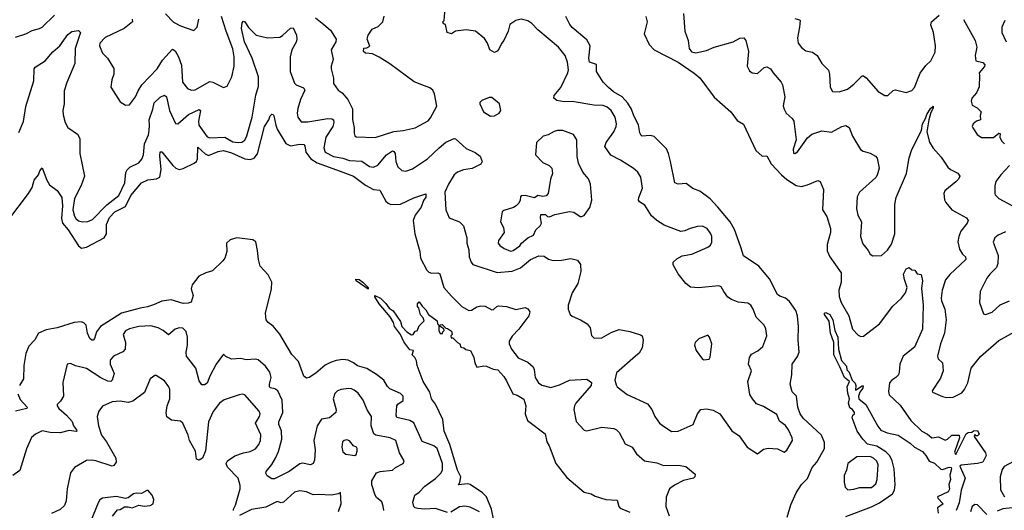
# Model space of a CAD drawing. Extents: x 1468344 to 1613994, y 525695 to 643861.
# Tile 368 of 427: x 1560947 to 1568285, y 620646 to 624301. Entities that reach past the tile are written whole.
import ezdxf

# ---------------------------------------------------------------- set-up
doc = ezdxf.new("R2010")
doc.units = 0

msp = doc.modelspace()

# ---------------------------------------------------------------- linework, layer by layer
at = {"layer": '0CON10XD'}
for points in [[(1564073.5, 623345), (1564122.6, 623387.4), (1564185, 623415.7), (1564195, 623414.3), (1564275, 623341.1), (1564342.4, 623312.4), (1564378, 623285), (1564392.9, 623245), (1564385, 623224.3), (1564318.8, 623191.2), (1564255, 623181.8), (1564209.2, 623165), (1564186, 623144), (1564141.8, 623075), (1564116.1, 623015), (1564123.3, 622885), (1564147.5, 622825), (1564225, 622793.8), (1564255.6, 622765.6), (1564280, 622675), (1564280, 622635), (1564295.4, 622585), (1564296.5, 622535), (1564310.6, 622495), (1564325, 622475.7), (1564505, 622417.5), (1564617.8, 622427.8), (1564678.3, 622451.7), (1564755, 622514.4), (1564815, 622540.6), (1564855, 622539.2), (1564887.1, 622517.1), (1564922.3, 622507.7), (1564985, 622509.4), (1565055, 622520.8), (1565105, 622508.8), (1565126.2, 622476.2), (1565129.1, 622425), (1565106.4, 622335), (1565064.5, 622265), (1565034.2, 622175), (1565034.2, 622144.2), (1565050, 622105), (1565065, 622091.2), (1565125.9, 622065.9), (1565175.7, 622035.7), (1565198.6, 622005), (1565207.5, 621947.5), (1565227.7, 621927.7), (1565285, 621930), (1565355, 621971.1), (1565415, 621991.9), (1565495, 621977.5), (1565575, 621954), (1565585.6, 621945), (1565594, 621914), (1565585.9, 621855), (1565565, 621815.6), (1565536.9, 621795), (1565395, 621670), (1565382.2, 621615), (1565391.3, 621581.3), (1565400, 621565), (1565475, 621508.1), (1565625, 621440), (1565657.4, 621397.4), (1565680, 621345), (1565716.2, 621295), (1565735, 621278.8), (1565805, 621233.8), (1565855, 621235.8), (1565966, 621285), (1565997.5, 621365), (1566023.4, 621396.6), (1566065, 621402.5), (1566115, 621392), (1566164.2, 621364.2), (1566255, 621236.7), (1566309.7, 621199.7), (1566370, 621115), (1566445, 621066.2), (1566489.5, 621100.5), (1566525, 621108.8), (1566595, 621104), (1566645, 621078), (1566665, 621092.5), (1566707.1, 621165), (1566704.2, 621185), (1566676.9, 621245), (1566655, 621278.6), (1566610.4, 621310.4), (1566589.8, 621359.8), (1566489.8, 621419.8), (1566439.5, 621439.5), (1566408, 621475), (1566389.4, 621509.4), (1566374.5, 621605.5), (1566402, 621685), (1566379.2, 621735), (1566386, 621785), (1566401.7, 621808.3), (1566447.1, 621832.9), (1566484.7, 621865.3), (1566514.5, 621945), (1566508.1, 621998.1), (1566496.2, 622025), (1566435.5, 622085.5), (1566414.3, 622145), (1566395, 622174), (1566375, 622190), (1566302.7, 622197.3), (1566251.2, 622215), (1566225, 622234.2), (1566195.7, 622275), (1566175, 622311.2), (1566157.7, 622317.7), (1566006.9, 622303.1), (1565947.7, 622307.7), (1565910.6, 622335), (1565855, 622407.5), (1565816.9, 622475), (1565818, 622495), (1565845, 622519.2), (1565885, 622542.5), (1565955.7, 622554.3), (1566076.2, 622605), (1566095, 622621.2), (1566106.4, 622643.6), (1566105.5, 622685), (1566098.9, 622705), (1566070, 622745), (1566035, 622762.9), (1565999.7, 622760.3), (1565944.3, 622745.7), (1565905, 622728), (1565875, 622724), (1565750.8, 622770.8), (1565695, 622804.4), (1565655, 622840), (1565605, 622918.1), (1565565.8, 622945), (1565560, 622955), (1565561.9, 622975), (1565589.2, 623045), (1565577.3, 623127.3), (1565553.8, 623165), (1565518, 623195), (1565425, 623254.2), (1565351.7, 623291.7), (1565308.8, 623355), (1565317.1, 623385), (1565375.5, 623465), (1565392.2, 623505), (1565394.5, 623525), (1565385.5, 623575), (1565354.4, 623625), (1565325, 623649.5), (1565295, 623660.4), (1565225, 623664.6), (1565065, 623690.5), (1565005, 623689.5), (1564949.7, 623699.7), (1564928, 623715), (1564929.2, 623735), (1564980.9, 623795), (1565032.7, 623905), (1565037.2, 623927.2), (1565028.9, 623985), (1565011.9, 624035), (1564963.1, 624095), (1564809.2, 624225), (1564765, 624272), (1564735, 624292), (1564684.2, 624304.2), (1564645, 624294.4), (1564600.6, 624265), (1564587.5, 624215), (1564555.8, 624145), (1564537.3, 624122.7), (1564517.9, 624082.1), (1564505, 624066.7), (1564485, 624056.7), (1564450, 624075), (1564434.3, 624125), (1564411.7, 624161.7), (1564345, 624214.5), (1564275, 624224.6), (1564195, 624214.2), (1564165, 624196.2), (1564132.5, 624205), (1564120, 624265), (1564105, 624270), (1564100, 624285), (1564110, 624295), (1564118, 624385)], [(1560915, 624169.4), (1560993.6, 624196.4), (1561038.9, 624221.1), (1561095, 624234.4), (1561114.2, 624245), (1561205.6, 624335)], [(1560939.3, 623460.7), (1560975, 623542.5), (1560992.2, 623655), (1561053.1, 623845), (1561054, 623935), (1561062.5, 623947.5), (1561136.6, 623993.4), (1561195, 624061.2), (1561245, 624106), (1561305, 624189.4), (1561335, 624213.1), (1561385, 624219.5), (1561399.4, 624205), (1561360, 624085), (1561358.6, 623975), (1561297.6, 623832.4), (1561279.5, 623770.5), (1561277.3, 623675), (1561269.4, 623625), (1561270.9, 623590.9), (1561284.7, 623534.7), (1561305, 623498), (1561377.6, 623447.6), (1561396, 623415), (1561396, 623305), (1561428.8, 623135), (1561404, 623065), (1561355, 622968.8), (1561342.9, 622885), (1561355, 622836.7), (1561365, 622820), (1561385, 622803.3), (1561415, 622794.2), (1561455, 622797.5), (1561488.7, 622811.3), (1561597.5, 622922.5), (1561685, 622990), (1561731.2, 623085), (1561738.3, 623161.7), (1561747.2, 623182.8), (1561767.2, 623202.8), (1561833.8, 623235), (1561857.2, 623262.8), (1561868.5, 623295), (1561877.5, 623375), (1561906.4, 623443.6), (1561911.7, 623471.7), (1561915.4, 623515), (1561910.8, 623555), (1561939.1, 623635), (1561948.3, 623681.7), (1561995, 623723.1), (1562025, 623737.8), (1562040, 623725), (1562062.2, 623625), (1562107.7, 623527.7), (1562125, 623526), (1562205, 623595.3), (1562285, 623631.1), (1562295.5, 623625), (1562279.3, 623545), (1562281.8, 623515), (1562345, 623427.5), (1562365, 623420), (1562475, 623424.7), (1562535, 623390.7), (1562575.3, 623384.7), (1562602.4, 623387.6), (1562625, 623404.3), (1562639.6, 623435), (1562680.4, 623575), (1562707.4, 623737.4), (1562726.8, 623805), (1562726.7, 623875), (1562678.8, 624015), (1562622, 624135), (1562600.9, 624235), (1562605, 624277.5), (1562615, 624288.8), (1562625, 624286), (1562651.9, 624241.9), (1562710, 624185), (1562794.5, 624164.5), (1562885, 624170.6), (1562905, 624182.2), (1562965, 624238.5), (1562985, 624240), (1563010.4, 624185), (1563013.3, 624155), (1563007.3, 624132.7), (1562975.3, 624075), (1562962, 624025), (1562963.8, 623913.8), (1562995, 623828), (1563006.6, 623816.6), (1563063.3, 623793.3), (1563071.9, 623775), (1563038.8, 623705), (1563019.7, 623639.7), (1563014.5, 623605), (1563020.6, 623575), (1563045, 623540.8), (1563095, 623540), (1563244.5, 623564.5), (1563272.2, 623562.2), (1563284.5, 623554.5), (1563287.7, 623535), (1563280.4, 623505), (1563227.5, 623425), (1563214.5, 623345), (1563224.7, 623314.7), (1563285, 623280.9), (1563355, 623268.2), (1563405, 623252), (1563495.7, 623245.7), (1563555, 623206.9), (1563585, 623201.9), (1563615, 623216.7), (1563681.2, 623295), (1563725, 623323.3), (1563735, 623320), (1563745.4, 623305), (1563750.8, 623245), (1563765, 623204), (1563795, 623177.5), (1563825, 623172.9), (1563875, 623190), (1563987.1, 623265), (1564073.5, 623345)], [(1561784, 624305), (1561788.1, 624285), (1561725, 624234.6), (1561585, 624168.5), (1561543.5, 624125), (1561541.1, 624105), (1561565, 624051.2), (1561602.5, 624015), (1561647.4, 623937.4), (1561648.1, 623895), (1561633.9, 623853.9), (1561627, 623797), (1561695, 623690), (1561735, 623663.8), (1561765, 623666.2), (1561810.8, 623725), (1561830.4, 623769.6), (1561858.1, 623815), (1561971.2, 623935), (1562011.7, 623998.3), (1562085, 624081.4), (1562105, 624070), (1562131.5, 624025), (1562153.2, 623963.2), (1562161.1, 623835), (1562197.4, 623787.4), (1562225, 623775.6), (1562255, 623778.9), (1562365, 623839.1), (1562385.3, 623835.3), (1562465, 623796.7), (1562493.9, 623806.1), (1562527.1, 623875), (1562544.4, 623955), (1562545.5, 624025), (1562536.6, 624083.4), (1562484.6, 624215), (1562450.9, 624325)], [(1562034.3, 624344.3), (1562093.2, 624283.2), (1562145, 624254.2), (1562245, 624220), (1562268.8, 624245), (1562282.5, 624305)], [(1563152.2, 624315), (1563212.9, 624265), (1563263.7, 624223.7), (1563306.7, 624155), (1563303.8, 624135), (1563267.5, 624075), (1563283.3, 624005), (1563267.5, 623955), (1563267.5, 623935), (1563286, 623865), (1563286, 623825), (1563320, 623775), (1563350.8, 623755), (1563393.1, 623705), (1563427.9, 623637.9), (1563427.9, 623557.9), (1563440.6, 623495), (1563439.4, 623455), (1563445.6, 623435.6), (1563455, 623429.2), (1563595, 623421.9), (1563735, 623468.5), (1563805.6, 623474.4), (1563895, 623494), (1563991.7, 623548.3), (1564009.7, 623570.3), (1564056.1, 623656.1), (1564039.3, 623749.3), (1564026.7, 623775), (1564002.7, 623792.7), (1563944.3, 623814.3), (1563886.8, 623836.8), (1563705, 623971.2), (1563625, 624022.5), (1563577, 624047), (1563525, 624052.5), (1563510, 624065), (1563511.7, 624088.3), (1563535, 624090), (1563557, 624103), (1563536.2, 624155), (1563543.3, 624185), (1563575, 624230), (1563618.8, 624251.2), (1563654.1, 624285.9), (1563662.3, 624327.7)], [(1566666.7, 620595), (1566694.5, 620685.5), (1566734.4, 620775), (1566775, 620838), (1566818.3, 620881.7), (1566853.3, 620965), (1566887, 621003), (1566944.1, 621105.9), (1566945, 621150), (1566922, 621205), (1566785, 621333.1), (1566762.7, 621365), (1566745.5, 621414.5), (1566735.6, 621495), (1566705, 621527.5), (1566688.8, 621585), (1566702.9, 621655), (1566704, 621735), (1566745, 621791.2), (1566756.2, 621825), (1566748.7, 621915), (1566751.5, 622015), (1566743.8, 622095), (1566732.3, 622135), (1566685, 622200.5), (1566654.3, 622225), (1566611.4, 622241.4), (1566594.4, 622254.4), (1566535, 622370), (1566455.6, 622465), (1566342.5, 622542.5), (1566322, 622605), (1566275, 622737.5), (1566243.1, 622795), (1566151.1, 622905), (1566092.5, 622965), (1566015, 623023.8), (1565965, 623042), (1565915, 623081.2), (1565855, 623075.6), (1565830.5, 623085), (1565798.2, 623245), (1565782.7, 623305), (1565767.5, 623337.5), (1565675, 623430), (1565645, 623438.5), (1565585, 623434), (1565578.3, 623438.3), (1565568.3, 623458.3), (1565558.3, 623518.3), (1565524.5, 623585), (1565507.5, 623635), (1565479.6, 623679.6), (1565436.2, 623726.2), (1565373.4, 623763.4), (1565334.4, 623795), (1565295.7, 623835), (1565245.8, 623915), (1565245.8, 623965.8), (1565194.2, 623985), (1565188.6, 624015), (1565199.2, 624105), (1565175, 624151.9), (1565065, 624243.1), (1565046.9, 624265), (1565018.1, 624325)], [(1565612.9, 624325), (1565623.1, 624285), (1565600.6, 624195), (1565637.5, 624115), (1565675.2, 624075.2), (1565855.6, 623985), (1565975, 623902.9), (1566015, 623866.9), (1566123.6, 623723.6), (1566248.2, 623615), (1566295, 623550.8), (1566341.2, 623521.2), (1566433.7, 623325)], [(1565894.2, 624345.8), (1565904.2, 624214.2), (1565930, 624145), (1565935.8, 624085), (1565955, 624061.4), (1565985, 624054.3), (1566065, 624070.4), (1566123.7, 624096.3), (1566263.8, 624135), (1566315, 624163.5), (1566345, 624165.8), (1566360, 624145), (1566378.8, 624065), (1566370, 623955), (1566385, 623920), (1566405.9, 623905.9), (1566445, 623898.8), (1566494.6, 623945.4), (1566515, 623950.5), (1566542.9, 623935), (1566563.1, 623905), (1566622.5, 623835), (1566631.9, 623815), (1566650, 623725), (1566638.3, 623658.3), (1566644.4, 623635), (1566659.2, 623605), (1566703.8, 623565), (1566716, 623545), (1566734, 623405), (1566711.2, 623335), (1566715, 623307.5), (1566725, 623303.3), (1566745, 623317.5), (1566819.7, 623420.3), (1566850.9, 623449.1), (1566925, 623472.9), (1566996.8, 623463.2), (1567075, 623505.8), (1567105, 623513.3), (1567128.3, 623498.3), (1567153.7, 623433.7), (1567214.1, 623334.1), (1567232.3, 623322.3), (1567285, 623306), (1567324.1, 623284.1), (1567338.3, 623268.3), (1567352, 623195), (1567338.3, 623141.7), (1567326.7, 623125), (1567205, 623016.7), (1567188.3, 622981.7), (1567182.5, 622895), (1567194, 622845), (1567220, 622795), (1567214.2, 622685), (1567230.3, 622630.3), (1567271.7, 622581.7), (1567286.2, 622555), (1567305, 622541.2), (1567370, 622545), (1567415, 622584), (1567445, 622628), (1567470, 622705), (1567470, 622925), (1567478.9, 622975), (1567555.3, 623154.7), (1567575, 623272.5), (1567595, 623333.3), (1567668.1, 623475), (1567674.6, 623525), (1567698.6, 623565), (1567707.1, 623595), (1567735, 623640), (1567755, 623656.7), (1567755, 623642.5), (1567738.8, 623608.8), (1567722.5, 623555), (1567708.1, 623465), (1567728.3, 623388.3), (1567754.5, 623344.5), (1567815, 623276.2), (1567863.2, 623203.2), (1567883.3, 623185), (1567937.9, 623157.9), (1567953.8, 623135), (1567945, 623113.8), (1567925, 623092), (1567842, 623025), (1567834.2, 623005), (1567839.5, 622959.5), (1567849.2, 622939.2), (1567893.8, 622885), (1568003.3, 622825), (1568015.8, 622805), (1568008.6, 622785), (1567961.5, 622725), (1567945.5, 622685), (1567937.8, 622645), (1567951.1, 622591.1), (1567973.8, 622555), (1567996.2, 622535), (1567998.8, 622515), (1567878.2, 622401.8), (1567846.3, 622363.7), (1567823.1, 622286.9), (1567814.7, 622225.3), (1567817.1, 622205), (1567842.3, 622145), (1567850.8, 622065), (1567839.5, 621965), (1567810, 621885), (1567788.1, 621795), (1567793.5, 621773.5), (1567824, 621745), (1567829.4, 621685), (1567810, 621630), (1567747.5, 621535), (1567750, 621525), (1567825, 621494), (1567855, 621486.2), (1567905, 621489.2), (1567968.3, 621521.7), (1567987.5, 621545), (1568013.3, 621595), (1568037.5, 621705), (1568107.6, 621792.4), (1568245, 621910.4), (1568389.6, 621990.4)], [(1566725, 624310), (1566759.7, 624299.7), (1566763.8, 624295), (1566760, 624245), (1566742.9, 624165), (1566750, 624125), (1566773.4, 624093.4), (1566805, 624068.8), (1566855, 624058), (1566891.2, 624035), (1566926.2, 623975), (1566973.8, 623925), (1566982.5, 623895), (1566987.3, 623797.3), (1567005, 623766.7), (1567055, 623764.3), (1567116.9, 623783.1), (1567165, 623819.4), (1567225, 623882.5), (1567235, 623882.5), (1567256.9, 623866.9), (1567346.2, 623765), (1567395, 623736.2), (1567417.5, 623735), (1567455.9, 623774.1), (1567475, 623777.5), (1567555, 623757.5), (1567595, 623774), (1567615, 623796.2), (1567657.6, 623902.4), (1567700.7, 623959.3), (1567738.6, 623995), (1567771.2, 624058.8), (1567772.9, 624105), (1567756.4, 624205), (1567738.5, 624261.5), (1567742.2, 624285), (1567800.8, 624335)], [(1567982.3, 624302.3), (1568066.9, 624145), (1568080, 624095), (1568068.6, 624035), (1568074.2, 623995), (1568125, 623981.8), (1568140.9, 623965), (1568137.5, 623952.5), (1568097.1, 623905), (1568100, 623885), (1568098.3, 623801.7), (1568076.9, 623755), (1568043.6, 623716.4), (1568039.2, 623695), (1568046.7, 623665), (1568083, 623643), (1568113.3, 623615), (1568104.2, 623585.8), (1568107.5, 623555), (1568077.5, 623545), (1568053.3, 623525), (1568046.7, 623505), (1568050, 623495), (1568084, 623445), (1568115, 623421.9), (1568205, 623424.3), (1568245, 623456), (1568255, 623452.5), (1568252, 623425), (1568265, 623397.5), (1568286.4, 623376.4)], [(1568290, 624295), (1568266.2, 624245), (1568266, 624205), (1568298, 624135)], [(1564455, 623582), (1564485, 623584), (1564520, 623605), (1564532.5, 623625), (1564522.5, 623675), (1564465, 623720), (1564445, 623720), (1564390.7, 623699.3), (1564377.5, 623685), (1564377.5, 623675), (1564403.3, 623615), (1564455, 623582)], [(1560866.6, 622813.4), (1561013.2, 623006.8), (1561038.8, 623051.2), (1561054, 623105), (1561085.8, 623144.2), (1561096.7, 623175), (1561115, 623197.5), (1561149.4, 623105), (1561169.8, 623069.8), (1561225, 623029.4), (1561261.1, 622975), (1561265.6, 622915), (1561259.2, 622819.2), (1561266.7, 622785), (1561307.6, 622735), (1561385, 622615.6), (1561407.6, 622597.6), (1561445, 622605.4), (1561576.2, 622675), (1561592.9, 622705), (1561594.5, 622775), (1561615, 622826.7), (1561655, 622868.1), (1561735, 622908.4), (1561775, 622990.3), (1561854.1, 623085.9), (1561901.5, 623108.5), (1561966.2, 623115), (1561991.2, 623128.8), (1562000.9, 623185), (1561992.3, 623287.7), (1561995, 623317.5), (1562005, 623316), (1562087.3, 623215), (1562110.6, 623195), (1562135, 623185.4), (1562165, 623191.3), (1562247.5, 623232.5), (1562265.4, 623245), (1562272.4, 623265), (1562275, 623351.2), (1562330.4, 623300.4), (1562355, 623289.7), (1562425, 623318.6), (1562465, 623325.2), (1562525, 623309.5), (1562625, 623263.2), (1562665, 623260.3), (1562695, 623269.2), (1562718.9, 623301.1), (1562772.1, 623505), (1562803.1, 623555), (1562814.6, 623585.4), (1562825.8, 623595.8), (1562835, 623594.2), (1562840.5, 623585), (1562854.7, 623514.7), (1562866.9, 623485), (1562929.6, 623379.6), (1562965, 623360.5), (1563035, 623374.6), (1563065, 623370), (1563071.8, 623361.8), (1563080.3, 623315), (1563117.1, 623265), (1563164.6, 623235), (1563335, 623173.5), (1563435, 623136.1), (1563525, 623068.8), (1563585, 623035.4), (1563630.7, 623030.7), (1563675, 622948.9), (1563692.7, 622932.7), (1563713.8, 622923.8), (1563785, 622925.4), (1563885, 622972.5), (1563975, 623002.5), (1563975, 622977.5), (1563956.4, 622953.6), (1563939.4, 622905), (1563894.7, 622845.3), (1563880.4, 622805), (1563891.2, 622705), (1563929, 622575), (1563934, 622525), (1563980.9, 622435), (1563995, 622419.2), (1564015, 622412.1), (1564064.3, 622414.3), (1564077.8, 622407.8), (1564107.5, 622305), (1564165, 622240), (1564242.3, 622165), (1564295, 622133.5), (1564314.4, 622135.6), (1564355, 622162), (1564385, 622170), (1564415, 622166.2), (1564465, 622140), (1564478.3, 622141.7), (1564502.5, 622165), (1564515, 622168.8), (1564575, 622162.9), (1564645, 622140.8), (1564715, 622155.7), (1564735, 622146), (1564750, 622125), (1564742.5, 622095), (1564667.3, 621995), (1564617.2, 621942.8), (1564595.5, 621905), (1564594.6, 621885), (1564612.2, 621845), (1564662.2, 621782.2), (1564735, 621750), (1564773.4, 621713.4), (1564781.8, 621695), (1564789.5, 621635), (1564814.5, 621595), (1564837.4, 621577.4), (1564905, 621560.5), (1564969.1, 621580.9), (1565045, 621615.5), (1565175, 621623.8), (1565208.8, 621598.8), (1565207.2, 621575), (1565092.7, 621445), (1565082.1, 621425), (1565077.6, 621397.6), (1565095, 621307.5), (1565153.6, 621243.6), (1565175, 621237.5), (1565285, 621263.8), (1565375, 621256), (1565395.8, 621245.8), (1565413.8, 621225), (1565460.3, 621140.3), (1565512, 621115), (1565545, 621067.5), (1565604, 621015), (1565695, 620998.1), (1565745, 620980.6), (1565855, 620983.1), (1565912.3, 620972.3), (1565980, 620915), (1565979.2, 620895), (1565968.6, 620885), (1565895, 620868.8), (1565826.8, 620833.2), (1565789.1, 620805), (1565765.4, 620744.6), (1565763.1, 620673.1), (1565788.2, 620605)], [(1564605, 622575.6), (1564625, 622580.6), (1564673.8, 622615), (1564687.5, 622635), (1564735.3, 622674.7), (1564775.7, 622695), (1564794.6, 622735.4), (1564826, 622765), (1564836, 622785), (1564827.5, 622825), (1564831.7, 622848.3), (1564865, 622850), (1564880, 622835), (1564895, 622832.5), (1564935, 622850), (1565045, 622871.2), (1565075.8, 622865.8), (1565125, 622833.3), (1565135, 622833.3), (1565155, 622842.5), (1565195, 622902.5), (1565210, 622955), (1565202, 623075), (1565185.6, 623115), (1565143.1, 623165), (1565111.7, 623231.7), (1565100.9, 623280.9), (1565098.6, 623405), (1565075.6, 623445.6), (1564995.5, 623475.5), (1564955, 623475.6), (1564931.1, 623468.9), (1564886.6, 623443.4), (1564847.3, 623432.7), (1564797.5, 623385), (1564790, 623295), (1564845, 623236.7), (1564894.1, 623214.1), (1564913.3, 623195), (1564916.7, 623155), (1564903.6, 623113.6), (1564886.2, 623005), (1564870.7, 622989.3), (1564845, 622983.3), (1564808.3, 622991.7), (1564785, 622972.5), (1564715, 622990), (1564685, 622987.5), (1564678.3, 622981.7), (1564677.5, 622955), (1564667.5, 622935), (1564647.5, 622915), (1564627.7, 622902.3), (1564555, 622880), (1564541.7, 622868.3), (1564530.8, 622795), (1564551.7, 622751.7), (1564556.7, 622715), (1564516.2, 622655), (1564512.5, 622635), (1564525, 622618), (1564558.8, 622595), (1564605, 622575.6)], [(1566433.7, 623325), (1566480, 623285), (1566515, 623285.7), (1566547.9, 623227.9), (1566624.8, 623144.8), (1566665, 623110.3), (1566735, 623066.5), (1566775, 623058.1), (1566819.7, 623070.3), (1566895, 623103.3), (1566912.5, 623095), (1566937.5, 623035), (1566931.5, 622885), (1566961.5, 622835), (1566989.5, 622745), (1566988.9, 622715), (1566964.1, 622625), (1566965, 622578.8), (1566984.5, 622534.5), (1567070, 622415), (1567068.4, 622341.6), (1567051.7, 622285), (1567055, 622238.8), (1567069.7, 622195), (1567127.5, 622095), (1567155, 621994.4), (1567195, 621951.1), (1567215, 621940.8), (1567237, 621943), (1567355, 622035.8), (1567453.9, 622166.1), (1567520, 622225), (1567549.5, 622265), (1567562.2, 622305), (1567540.6, 622365), (1567534.4, 622405), (1567555, 622445.8), (1567575, 622453.8), (1567595, 622437.5), (1567618, 622435), (1567635, 622406.7), (1567665, 622402.5), (1567675.5, 622355.5), (1567668.9, 622301.1), (1567681.1, 622175), (1567675.4, 621995), (1567615, 621860), (1567530.9, 621795), (1567507.7, 621735), (1567502.9, 621675), (1567495.5, 621655), (1567477.1, 621635), (1567445.8, 621615), (1567430.6, 621595), (1567421.7, 621531.7), (1567427.8, 621505), (1567508.1, 621428.1), (1567587.8, 621315), (1567670, 621235), (1567712.8, 621212.7), (1567745, 621185.6), (1567795, 621192.2), (1567845, 621168.8), (1567862.9, 621175), (1567895, 621204.3), (1567950, 621205), (1567951.4, 621185), (1567915, 621077.5), (1567925, 621060.6), (1568000.8, 621215), (1568015, 621224.2), (1568042.5, 621227.5), (1568055, 621237.5), (1568085, 621240), (1568098.3, 621211.7), (1568085, 621200), (1568075, 621200), (1568065, 621210), (1568060, 621195), (1568144.1, 621074.1), (1568150, 621055), (1568124.6, 621005.4), (1568085, 620994.5), (1567965, 620981.6), (1567954.4, 620975.6), (1567994.2, 620885), (1567965, 620794.4), (1567948.3, 620701.7), (1567927.2, 620645)], [(1568324.5, 623215), (1568258.2, 623145), (1568222.5, 623095), (1568214.1, 623064.1), (1568215.7, 623005), (1568218, 622995), (1568245, 622967.5), (1568346.9, 622915)], [(1564135, 620629.5), (1564045, 620658.2), (1563965, 620653.9), (1563915, 620657.9), (1563895, 620663.6), (1563883.3, 620675), (1563877.9, 620705), (1563892.3, 620757.7), (1563925, 620779.6), (1563965.6, 620825), (1564046.9, 620883.1), (1564085, 620922.2), (1564097.7, 620945), (1564098.1, 620995), (1564057.9, 621105), (1564032.5, 621125), (1563947.6, 621157.6), (1563885, 621296.5), (1563855, 621314.6), (1563757.5, 621337.5), (1563752.5, 621355), (1563758.1, 621425), (1563765, 621436.9), (1563805.3, 621464.7), (1563806, 621496), (1563785, 621515.7), (1563705, 621549.5), (1563687.5, 621567.5), (1563661.8, 621615), (1563605, 621656.2), (1563535, 621703.2), (1563465, 621722.3), (1563435.3, 621745.2), (1563395, 621764), (1563355, 621770.3), (1563305, 621762.9), (1563263.2, 621746.8), (1563224.2, 621725.8), (1563155, 621667.5), (1563105, 621636.2), (1563085, 621631.2), (1563064.1, 621644.1), (1563025, 621753.8), (1562975, 621807.5), (1562886.7, 621956.7), (1562835, 622018.6), (1562798, 622045), (1562784.2, 622065), (1562777.8, 622115), (1562823.6, 622295), (1562825.6, 622345), (1562798.9, 622398.9), (1562740, 622465), (1562725.5, 622515), (1562718.7, 622581.3), (1562705.6, 622645), (1562685, 622661.5), (1562565, 622674.6), (1562515, 622660.6), (1562489.4, 622635), (1562491.1, 622575), (1562475.6, 622525), (1562461.9, 622505), (1562385, 622430), (1562333.3, 622415), (1562280.9, 622389.1), (1562231.2, 622325), (1562225.8, 622295), (1562238.8, 622245), (1562224, 622196), (1562202.1, 622187.9), (1562165, 622185.5), (1562075, 622214.3), (1562005.5, 622204.5), (1561945, 622175.7), (1561898.5, 622161.5), (1561845, 622152.5), (1561705, 622113.6), (1561549.2, 622015), (1561518.2, 621975), (1561505, 621926.2), (1561495, 621914.3), (1561485, 621912.9), (1561470.6, 621925), (1561453.3, 621965), (1561441.5, 622025), (1561425, 622043.3), (1561405, 622049.2), (1561353.3, 622045), (1561225, 622004.5), (1561145, 621991.1), (1561086.7, 621965), (1561059.2, 621915), (1561015, 621868.8), (1560993.3, 621815), (1560978.9, 621725), (1560976, 621625), (1560945.6, 621575)], [(1568295, 622721.5), (1568240, 622695), (1568215.6, 622674.4), (1568203, 622643), (1568238.5, 622545), (1568237.5, 622485), (1568227.5, 622455), (1568177.1, 622405), (1568155.8, 622375), (1568106.2, 622275), (1568100, 622195), (1568130.5, 622110.5), (1568145, 622104), (1568195, 622122.5), (1568255, 622176), (1568325, 622207.1)], [(1563545, 622293.8), (1563454.2, 622355), (1563452, 622368), (1563476.7, 622365), (1563505, 622345.8), (1563545, 622306), (1563545, 622293.8)], [(1564480.3, 620570.3), (1564464.3, 620655), (1564425.5, 620745.5), (1564395.5, 620775.5), (1564305, 620838.2), (1564285, 620842.4), (1564216.7, 620835), (1564227.1, 620852.9), (1564235.6, 620895), (1564210, 620945), (1564153.6, 621135), (1564111.1, 621235), (1564101.7, 621321.7), (1564046.1, 621436.1), (1564016.7, 621475), (1564002.5, 621525), (1563953.3, 621605), (1563910, 621725), (1563905, 621760), (1563892.5, 621785), (1563872.5, 621805), (1563882.5, 621835), (1563855, 621840), (1563809.7, 621899.7), (1563785.8, 621955.8), (1563740.6, 622015), (1563732.7, 622045), (1563707, 622087), (1563625.6, 622185), (1563594.2, 622235), (1563593.3, 622246.7), (1563635.7, 622225), (1563676.2, 622186.2), (1563701.3, 622151.3), (1563730.6, 622130.6), (1563785, 622053.3), (1563795.8, 622015), (1563832.9, 621975), (1563866.7, 621953.3), (1563880, 621955), (1563895, 621980), (1563908.3, 621981.7), (1563925, 622020), (1563961.7, 622058.3), (1563955, 622080), (1563933, 622103), (1563921.7, 622151.7), (1563912.5, 622165), (1563912.5, 622185), (1563925, 622200), (1563946.7, 622166.7), (1563975, 622140), (1563994, 622104), (1564058.3, 622058.3), (1564060, 622035), (1564070, 622025), (1564070, 621985), (1564081.7, 621961.7), (1564098.3, 621961.7), (1564100, 621975), (1564110, 621985), (1564108.3, 621998.3), (1564080, 622015), (1564081.7, 622028.3), (1564095, 622030), (1564121.7, 622001.7), (1564135, 622000), (1564165, 621980), (1564170, 621955), (1564160, 621945), (1564161.7, 621931.7), (1564175, 621930), (1564210, 621895), (1564226.4, 621886.4), (1564235, 621860), (1564257, 621857), (1564273, 621843), (1564306.4, 621836.4), (1564332.5, 621785), (1564340, 621745), (1564355, 621712.5), (1564405, 621722.5), (1564425, 621720), (1564475, 621697.5), (1564511.7, 621691.7), (1564555, 621642.5), (1564575, 621610), (1564622.9, 621512.9), (1564655, 621503.3), (1564703.6, 621473.6), (1564720, 621425), (1564713.6, 621363.6), (1564732.5, 621315), (1564863.8, 621215), (1564876.2, 621155), (1564894, 621125), (1564942, 620995), (1565025, 620888.8), (1565155, 620780), (1565205, 620768.8), (1565235, 620750), (1565315, 620726.2), (1565400.7, 620720.7), (1565413.3, 620675), (1565422.5, 620662.5), (1565495, 620632.5)], [(1567105, 620599.2), (1567295, 620671.1), (1567355, 620701.5), (1567450.8, 620769.2), (1567466.2, 620795), (1567472.2, 620835), (1567464.5, 620955), (1567450, 621015), (1567431.6, 621051.6), (1567401.8, 621081.8), (1567335, 621124.3), (1567265, 621138.9), (1567230.8, 621175), (1567188.9, 621235), (1567152, 621335), (1567156.4, 621353.6), (1567170, 621365), (1567170, 621375), (1567155, 621396.7), (1567135, 621410), (1567123.3, 621445), (1567130.8, 621475), (1567117.9, 621517.9), (1567114.2, 621565), (1567131.2, 621605), (1567093.8, 621633.8), (1567059.6, 621715), (1567015.4, 621805), (1567013.8, 621895), (1566989.2, 621965), (1566978.8, 622055), (1566944.5, 622105), (1566945.7, 622114.3), (1566955, 622120), (1566985, 622105.5), (1567008.4, 622065), (1567022.3, 621985), (1567044.5, 621935), (1567050, 621845), (1567070.9, 621760.9), (1567108.3, 621718.3), (1567112.5, 621692.5), (1567130, 621675), (1567152.5, 621615), (1567172.7, 621592.7), (1567178, 621575), (1567175, 621541.2), (1567225, 621574), (1567233, 621573), (1567230, 621555), (1567207.5, 621525), (1567198.6, 621495), (1567200, 621475), (1567254.2, 621434.2), (1567342.6, 621272.6), (1567365, 621243.8), (1567413, 621223), (1567495, 621205.8), (1567538, 621175), (1567583.8, 621145), (1567615.5, 621115.5), (1567675, 621084.2), (1567700, 621055), (1567725, 621011.2), (1567765, 620998), (1567813.3, 620953.3), (1567825, 620950.6), (1567875, 620966.1), (1567889.2, 620965), (1567892.5, 620955), (1567878.1, 620908.1), (1567885.5, 620875), (1567872.1, 620837.9), (1567877.5, 620802.5), (1567867.3, 620782.7), (1567787.5, 620745), (1567790, 620735), (1567828.8, 620695), (1567788.1, 620665), (1567792.9, 620625)], [(1563661.6, 620645), (1563657.1, 620677.1), (1563645, 620708), (1563605, 620742), (1563595, 620758.8), (1563570.8, 620835), (1563571.5, 620865), (1563605, 620925.5), (1563632.5, 620935), (1563724.5, 620945.5), (1563746.7, 620965), (1563805.5, 620994.5), (1563811.9, 621015), (1563777.5, 621075), (1563749.2, 621165), (1563708.8, 621185), (1563601.2, 621205), (1563585.3, 621215.3), (1563565.4, 621275), (1563570, 621345), (1563555, 621365.6), (1563536.5, 621395), (1563507.2, 621467.2), (1563469.2, 621519.2), (1563440.7, 621540.7), (1563420.7, 621550.7), (1563396.8, 621553.2), (1563343.4, 621546.6), (1563315, 621536.2), (1563295, 621516.2), (1563283.1, 621475), (1563304.5, 621395), (1563303.3, 621375), (1563255, 621335.4), (1563195.3, 621324.7), (1563163.2, 621275), (1563140, 621165), (1563150, 621095), (1563145, 621020), (1563135, 620993.3), (1563115, 620984), (1563055, 620997.3), (1563035, 620992.9), (1562955, 620934.6), (1562845, 620880), (1562825, 620881.2), (1562791.7, 620901.7), (1562782.1, 620922.1), (1562782.9, 620935), (1562825, 620985.8), (1562854.6, 621035), (1562875.3, 621084.8), (1562900, 621175), (1562898.1, 621238.1), (1562879.1, 621285), (1562877.9, 621305), (1562907.2, 621375), (1562902.2, 621465), (1562871.1, 621535), (1562849.5, 621549.5), (1562815, 621557.5), (1562808.8, 621565), (1562807.5, 621585), (1562820, 621635), (1562810, 621675), (1562778.9, 621718.9), (1562725, 621767.1), (1562705, 621771.4), (1562635, 621766.7), (1562595, 621777.8), (1562525, 621771.4), (1562482.7, 621792.7), (1562465, 621810), (1562411.9, 621735), (1562364.2, 621645), (1562345, 621593.8), (1562325, 621580), (1562305, 621580), (1562285, 621610), (1562260.5, 621705), (1562191.1, 621795), (1562187.8, 621825), (1562196.4, 621875), (1562196.9, 621935), (1562187.2, 621977.2), (1562161.7, 622001.7), (1562135, 622004.3), (1562105.5, 621994.5), (1562055, 621951.9), (1562015.3, 621985.3), (1561979.2, 622005), (1561925, 622019.6), (1561835, 622015.4), (1561765, 621997.5), (1561735, 621982.9), (1561718.6, 621955), (1561734.3, 621895), (1561731.9, 621845), (1561714.6, 621825.4), (1561645.4, 621794.6), (1561620.8, 621765), (1561621.9, 621735), (1561650, 621665), (1561635.7, 621615), (1561625.5, 621604.5), (1561605, 621607.1), (1561551.7, 621631.7), (1561445, 621703.3), (1561362.2, 621722.2), (1561325, 621739.2), (1561300, 621735), (1561267.7, 621597.7), (1561272.5, 621495), (1561251.7, 621458.3), (1561226.7, 621435), (1561226.2, 621425), (1561238, 621405), (1561295.3, 621355.3), (1561338.2, 621308.2), (1561348.5, 621275), (1561370.8, 621245), (1561372.5, 621235), (1561367.1, 621232.9), (1561315, 621241.1), (1561247.8, 621222.2), (1561175, 621225.3), (1561115, 621237.5), (1561065, 621212.5), (1561035, 621188.8), (1560997.5, 621102.5), (1560948.8, 620941.2), (1560895.9, 620904.1)], [(1566045, 621766.7), (1566085, 621772.5), (1566093, 621787), (1566106.7, 621885), (1566087.5, 621935), (1566075, 621950), (1566007.7, 621922.3), (1565981.2, 621895), (1565975.8, 621875), (1565987.5, 621835), (1566035, 621772.5), (1566045, 621766.7)], [(1562540, 620645), (1562540, 620655), (1562554.4, 620685), (1562590.5, 620805), (1562590.3, 620830.3), (1562574.4, 620885), (1562496.7, 620966.7), (1562485.6, 620995), (1562495.7, 621015), (1562549.2, 621050.8), (1562615, 621074.5), (1562664.1, 621084.1), (1562705.3, 621104.7), (1562730, 621135), (1562741.5, 621165), (1562745, 621206.7), (1562704.1, 621295), (1562733.5, 621345), (1562738.9, 621365), (1562732.9, 621385), (1562625, 621506.7), (1562605, 621511.2), (1562583, 621507), (1562471.7, 621468.3), (1562435.4, 621444.6), (1562387.6, 621382.4), (1562353.3, 621305), (1562331.9, 621088.1), (1562309.2, 621035), (1562285, 621018), (1562265, 621027.5), (1562257.8, 621085), (1562213.5, 621165), (1562202.2, 621205), (1562162.2, 621295), (1562145, 621309.5), (1562077.2, 621317.2), (1562042.5, 621342.5), (1562037.5, 621372.5), (1562046.5, 621425), (1562067.1, 621475), (1562067.1, 621545), (1562059.2, 621565), (1562025, 621611.2), (1561965, 621650), (1561955, 621650), (1561920, 621625), (1561876.6, 621523.4), (1561790.3, 621459.7), (1561755, 621449.3), (1561695, 621458), (1561635, 621452.7), (1561565, 621420.6), (1561536.5, 621383.5), (1561524.4, 621345), (1561533.6, 621275), (1561557.7, 621205), (1561594.7, 621154.7), (1561663.6, 621035), (1561665.5, 621005), (1561649.6, 620980.4), (1561635, 620974.6), (1561515, 621013.9), (1561485, 621019.1), (1561445, 621015.6), (1561355.7, 620964.3), (1561325.6, 620924.4)], [(1560933.9, 621513.9), (1560950.8, 621470.8), (1561002, 621415), (1561000, 621405), (1560915, 621385.3)], [(1563445, 621054.3), (1563455, 621062.5), (1563462, 621085), (1563463.3, 621105), (1563456.7, 621115), (1563435, 621126.7), (1563405, 621163.8), (1563385, 621170), (1563365, 621166.2), (1563354, 621155), (1563348.1, 621115), (1563355, 621081.2), (1563377.5, 621065), (1563445, 621054.3)], [(1567118.1, 620798.1), (1567165, 620802.5), (1567205, 620814.4), (1567295, 620816.7), (1567328.1, 620841.9), (1567338.2, 620875), (1567344.6, 620985), (1567335, 621012.5), (1567310, 621035), (1567285, 621045.4), (1567185, 621043.1), (1567118.8, 620995), (1567109.2, 620945), (1567092.9, 620905), (1567091.9, 620855), (1567098.3, 620818.3), (1567118.1, 620798.1)], [(1568355, 621010.4), (1568285, 620972.9), (1568269.8, 620950.2), (1568254.5, 620895), (1568258.1, 620798.1), (1568286.7, 620745)], [(1561325.6, 620924.4), (1561300, 620805), (1561293.3, 620715), (1561279.7, 620680.3), (1561248.7, 620651.3), (1561185, 620622.5)], [(1561638.3, 620601.7), (1561675, 620650), (1561695, 620652.5), (1561728.3, 620671.7), (1561755, 620672.5), (1561785, 620663.3), (1561835, 620683.3), (1561875, 620676.7), (1561919.3, 620680.7), (1561942.5, 620695), (1561947.5, 620725), (1561935, 620757.5), (1561905, 620792.5), (1561895, 620792.5), (1561855, 620770), (1561815, 620773.3), (1561795, 620768.8), (1561755, 620737.5), (1561735, 620732.5), (1561665, 620748.8), (1561565, 620736.7), (1561545, 620722.5), (1561534.3, 620705.7), (1561471.4, 620555)], [(1563323.6, 620636.4), (1563343.8, 620695), (1563338.3, 620778.3), (1563321.7, 620768.3), (1563272, 620758), (1563175, 620764.2), (1563135, 620760.6), (1563084.1, 620784.1), (1563035, 620790.8), (1562995, 620780.8), (1562912.5, 620705), (1562895, 620702), (1562865, 620710.8), (1562780.9, 620669.1), (1562675, 620651.5), (1562585, 620608.1)], [(1568154.6, 620614.6), (1568085, 620686.9), (1568065, 620690), (1568045, 620674), (1568032.9, 620635)], [(1564373.2, 620633.2), (1564305, 620669.6), (1564265, 620677.3), (1564225, 620671.2), (1564159.3, 620630.7)], [(1568344.2, 620665), (1568275, 620655.8), (1568231.9, 620638.1)]]:
    msp.add_lwpolyline(points, dxfattribs=at)

doc.saveas('drawing.dxf')
